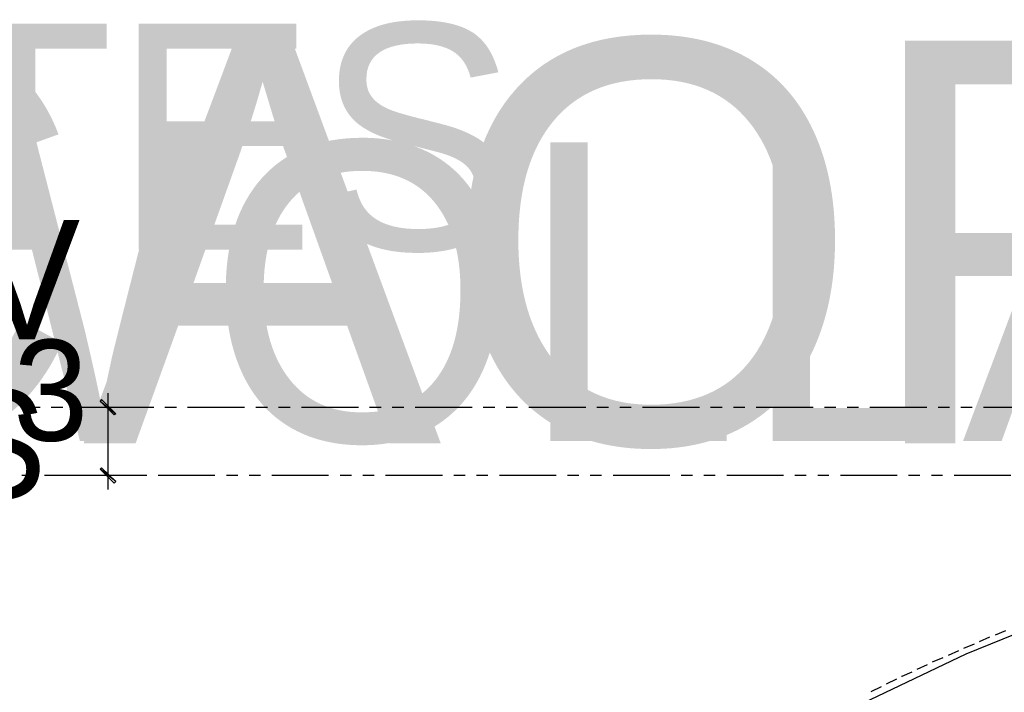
# Model space of a CAD drawing. Header units: feet. Extents: x -79 to 198, y -22 to 181.
# Tile 610 of 656: x 14 to 58, y 151 to 180. Entities that reach past the tile are written whole.
import ezdxf
from ezdxf.enums import TextEntityAlignment as Align

# ---------------------------------------------------------------- set-up
doc = ezdxf.new("R2010")
doc.units = ezdxf.units.FT
for name, color, linetype in [('A-AREA-COMUN', 252, 'CONTINUOUS'), ('A-LINEA', 7, 'CONTINUOUS'), ('A-LINEA-FINA', 9, 'CONTINUOUS'), ('A-TEXTO-PDF', 3, 'CONTINUOUS')]:
    doc.layers.add(name, color=color, linetype=linetype)

msp = doc.modelspace()

# ---------------------------------------------------------------- linework, layer by layer
at = {"layer": 'A-AREA-COMUN'}
msp.add_lwpolyline([(124.512, 153.8133), (119.552, 155.5733), (114.928, 156.9422), (109.568, 158.1689), (103.76, 159.1289), (97.6, 159.7333), (90.24, 159.8933), (85.2, 159.6622), (78.48, 158.8978), (72.832, 157.8489), (66.848, 156.3378), (60.88, 154.3822), (56, 152.4089), (50.16, 149.6178), (45.088, 146.7378), (40.08, 143.4133), (39.68, 143.3778), (38.592, 142.5778), (38.528, 142.1689), (37.728, 141.7778), (36.768, 141.7778), (2.592, 149.8489)], dxfattribs=at)
at = {"layer": 'A-LINEA'}
for p, q in [((15.28, 163.2578), (14.7733, 163.2578)), ((16.28, 163.2578), (15.7733, 163.2578)), ((19.28, 163.2578), (16.7733, 163.2578)), ((19.8133, 163.2578), (17.0267, 163.2578)), ((20.28, 163.2578), (19.7733, 163.2578)), ((21.28, 163.2578), (20.7733, 163.2578)), ((24.28, 163.2578), (21.7733, 163.2578)), ((25.28, 163.2578), (24.7733, 163.2578)), ((26.28, 163.2578), (25.7733, 163.2578)), ((29.28, 163.2578), (26.7733, 163.2578)), ((30.28, 163.2578), (29.7733, 163.2578)), ((31.28, 163.2578), (30.7733, 163.2578)), ((34.28, 163.2578), (31.7733, 163.2578)), ((35.28, 163.2578), (34.7733, 163.2578)), ((36.28, 163.2578), (35.7733, 163.2578)), ((39.28, 163.2578), (36.7733, 163.2578)), ((40.28, 163.2578), (39.7733, 163.2578)), ((41.28, 163.2578), (40.7733, 163.2578)), ((44.28, 163.2578), (41.7733, 163.2578)), ((45.28, 163.2578), (44.7733, 163.2578)), ((46.28, 163.2578), (45.7733, 163.2578)), ((49.28, 163.2578), (46.7733, 163.2578)), ((50.28, 163.2578), (49.7733, 163.2578)), ((51.28, 163.2578), (50.7733, 163.2578)), ((54.28, 163.2578), (51.7733, 163.2578)), ((55.28, 163.2578), (54.7733, 163.2578)), ((56.28, 163.2578), (55.7733, 163.2578)), ((59.28, 163.2578), (56.7733, 163.2578)), ((14.9733, 160.2578), (14.48, 160.2578)), ((17.9733, 160.2578), (15.48, 160.2578)), ((19.8133, 160.2578), (17.0267, 160.2578)), ((18.9733, 160.2578), (18.48, 160.2578)), ((19.9733, 160.2578), (19.48, 160.2578)), ((22.9733, 160.2578), (20.48, 160.2578)), ((23.9733, 160.2578), (23.48, 160.2578)), ((24.9733, 160.2578), (24.48, 160.2578)), ((27.9733, 160.2578), (25.48, 160.2578)), ((28.9733, 160.2578), (28.48, 160.2578)), ((29.9733, 160.2578), (29.48, 160.2578)), ((32.9733, 160.2578), (30.48, 160.2578)), ((33.9733, 160.2578), (33.48, 160.2578)), ((34.9733, 160.2578), (34.48, 160.2578)), ((37.9733, 160.2578), (35.48, 160.2578)), ((38.9733, 160.2578), (38.48, 160.2578)), ((39.9733, 160.2578), (39.48, 160.2578)), ((42.9733, 160.2578), (40.48, 160.2578)), ((43.9733, 160.2578), (43.48, 160.2578)), ((44.9733, 160.2578), (44.48, 160.2578)), ((47.9733, 160.2578), (45.48, 160.2578)), ((48.9733, 160.2578), (48.48, 160.2578)), ((49.9733, 160.2578), (49.48, 160.2578)), ((52.9733, 160.2578), (50.48, 160.2578)), ((53.9733, 160.2578), (53.48, 160.2578)), ((54.9733, 160.2578), (54.48, 160.2578)), ((57.9733, 160.2578), (55.48, 160.2578)), ((57.7333, 153.4311), (57.28, 153.2444)), ((57.04, 153.1511), (56.5867, 152.9511)), ((55.6667, 152.5511), (55.2133, 152.3511)), ((56.36, 152.8444), (55.8933, 152.6578)), ((54.9867, 152.2444), (54.52, 152.0444)), ((54.2933, 151.9378), (53.84, 151.7244)), ((52.9467, 151.2978), (52.4933, 151.0844)), ((52.2667, 150.9644), (51.8133, 150.7511))]:
    msp.add_line(p, q, dxfattribs=at)
for points in [[(18.2667, 163.8844), (18.2667, 163.2578), (18.2667, 160.2578), (18.2667, 159.6444)], [(53.6133, 151.6178), (53.1733, 151.4178), (53.16, 151.4178)]]:
    msp.add_lwpolyline(points, dxfattribs=at)
at = {"layer": 'A-LINEA-FINA'}
for points in [[(17.9867, 163.6044), (17.92, 163.5378), (18.6133, 162.9778), (17.9867, 163.6044)], [(17.92, 163.5378), (18.6133, 162.9778), (18.5467, 162.9244), (17.92, 163.5378), (17.92, 163.5378)], [(18.6133, 159.9911), (17.92, 160.5378), (17.9867, 160.6044), (18.6133, 159.9911), (18.6133, 159.9911)], [(18.5467, 159.9244), (18.6133, 159.9911), (17.92, 160.5378), (18.5467, 159.9244)]]:
    msp.add_lwpolyline(points, dxfattribs=at)

# ---------------------------------------------------------------- texts
at = {"layer": 'A-TEXTO-PDF'}
for s, height, p in [('KCABTES', 9.944, (5.2265, 170.193)), ('TNEMHCAORCNE', 17.716, (17.1598, 161.6769)), ('ELBAWOLLA', 13.144, (14.3198, 161.7794)), ('WEIV', 5.259, (8.0665, 166.2495)), ('"0-\'3', 4.438, (11.4932, 161.7917)), ('EDIS', 4.802, (8.0665, 159.246))]:
    msp.add_text(s, height=height, dxfattribs=at).set_placement(p, align=Align.CENTER)

doc.saveas('drawing.dxf')
